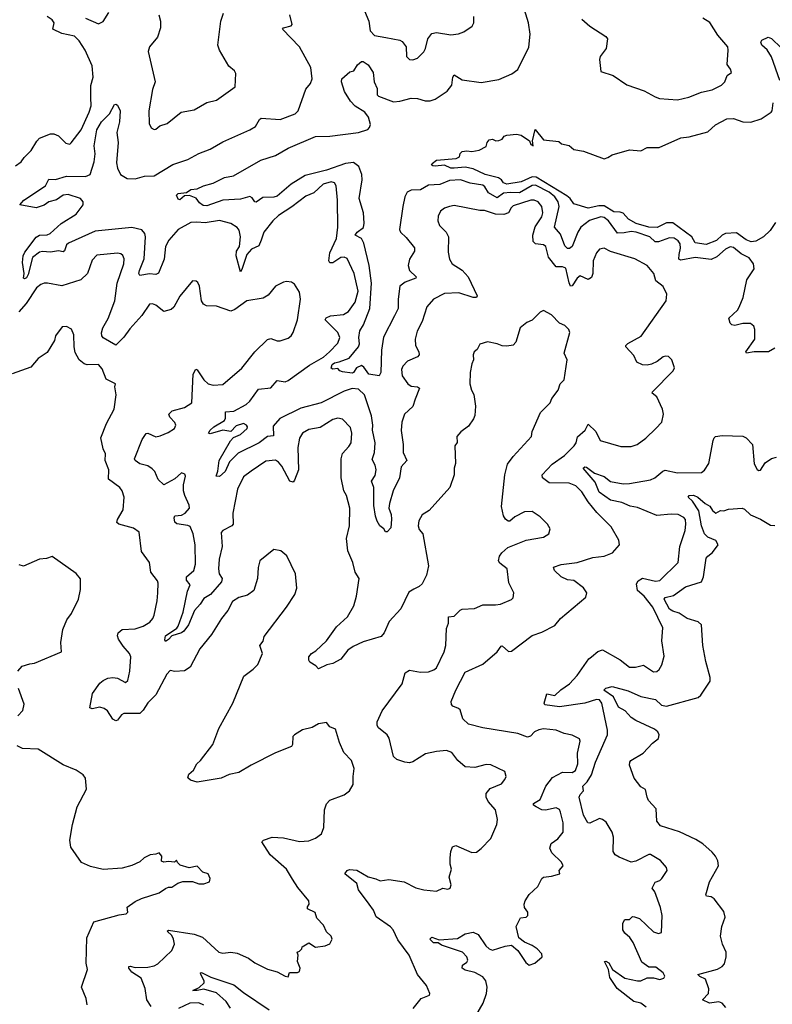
# Model space of a CAD drawing. Extents: x 2199565 to 2323334, y 894172 to 1018966.
# Tile 380 of 440: x 2297772 to 2302489, y 989838 to 996005. Entities that reach past the tile are written whole.
import ezdxf

# ---------------------------------------------------------------- set-up
doc = ezdxf.new("R2010")
doc.units = 0

msp = doc.modelspace()

# ---------------------------------------------------------------- linework, layer by layer
at = {"layer": '0CON10XD'}
for points in [[(2299929.7, 994605), (2299914.1, 994634.1), (2299874.7, 994654.7), (2299887.9, 994675), (2299925.8, 994704.2), (2299931.3, 994731.3), (2299926.2, 994795), (2299899.1, 994885), (2299917.6, 995002.4), (2299915.9, 995035), (2299898.1, 995085), (2299865, 995110.4), (2299813.5, 995103.5), (2299695, 995062), (2299561, 995029), (2299474.3, 994975.7), (2299385, 994899), (2299365, 994892.7), (2299295, 994892.3), (2299255, 994862.5), (2299245, 994864.4), (2299229.7, 994889.7), (2299215, 994897.3), (2299155, 994881.5), (2299045, 994873.8), (2298945, 994838.5), (2298922.2, 994842.2), (2298898.3, 994858.3), (2298877.3, 994887.3), (2298836.4, 994903.6), (2298805, 994901.2), (2298775, 994877.5), (2298765, 994880), (2298754.4, 994905), (2298765, 994916.5), (2298818, 994922), (2298845, 994940.8), (2298884.2, 994945.8), (2298923.3, 994965), (2298985, 994980.6), (2299055, 995017.1), (2299112.8, 995027.2), (2299283.3, 995125), (2299375.4, 995154.6), (2299455, 995201.2), (2299625, 995274.4), (2299715, 995274.6), (2299895, 995298.5), (2299953.6, 995316.4), (2299965, 995328.8), (2299971.3, 995348.7), (2299957.1, 995395), (2299934.7, 995424.8), (2299875, 995463.3), (2299845.4, 995495.4), (2299806.7, 995555), (2299789.2, 995615), (2299791.2, 995635), (2299841.2, 995678.8), (2299865.8, 995684.2), (2299888.3, 995721.7), (2299915, 995742.5), (2299925, 995742.5), (2299955, 995723.3), (2299986.5, 995675), (2299993.5, 995615), (2300012.1, 995575), (2300011.8, 995535), (2300021.4, 995525), (2300115, 995491.5), (2300155, 995493.8), (2300225, 995512.9), (2300265, 995510.6), (2300313.9, 995496.1), (2300345, 995495.8), (2300375, 995507.5), (2300452.1, 995557.9), (2300480.8, 995595), (2300485.7, 995645), (2300495, 995660), (2300545, 995627.5), (2300665, 995612.5), (2300775, 995630), (2300856.7, 995665), (2300895, 995693.8), (2300963, 995833), (2300971.1, 995915), (2300960.5, 995985), (2300927, 996093)], [(2299923.3, 996085), (2299960, 995995), (2299969.5, 995935), (2299996.1, 995906.1), (2300067.5, 995892.5), (2300155, 995877.5), (2300169.1, 995869.1), (2300194, 995835), (2300196.7, 995775), (2300215, 995756.7), (2300235, 995753.8), (2300265.8, 995764.2), (2300305, 995803.8), (2300315.7, 995825), (2300329.2, 995885), (2300355, 995917.5), (2300385, 995924.4), (2300475, 995910), (2300523, 995917), (2300555, 995928), (2300608.8, 995965), (2300618, 995985), (2300617.5, 996025)], [(2297745, 995090), (2297781.4, 995115), (2297798.9, 995141.1), (2297842.9, 995185), (2297878.6, 995245), (2297896.9, 995263.1), (2297965, 995289.4), (2297985, 995289.4), (2298015, 995277.5), (2298060.9, 995230.9), (2298085, 995226), (2298095, 995233.8), (2298157.8, 995315), (2298207.7, 995425), (2298219.1, 995465), (2298217.8, 995517.8), (2298217.6, 995592.4), (2298231.8, 995645), (2298225.5, 995715), (2298182.1, 995815), (2298145, 995873.6), (2298115, 995902.2), (2298035, 995918.9), (2297980, 995945), (2297987.5, 995985), (2297974.3, 996005), (2297945, 996024.5)], [(2298075, 994910.5), (2298045, 994905.8), (2298002.8, 994877.2), (2297955, 994864.1), (2297925, 994844.1), (2297875, 994827.3), (2297773.3, 994845), (2297796.7, 994875), (2297933.8, 994965), (2297953.4, 995006.6), (2297996.1, 995003.9), (2298065.3, 995024.7), (2298185, 995023.5), (2298212.7, 995035), (2298239.2, 995115), (2298244.1, 995165), (2298239.6, 995215), (2298254.5, 995315), (2298285, 995365.4), (2298334.7, 995415.3), (2298365, 995473.8), (2298375, 995476.7), (2298385, 995468.8), (2298400.6, 995435), (2298397.7, 995365), (2298380.7, 995299.3), (2298388.8, 995235), (2298377.6, 995107.6), (2298384.3, 995074.3), (2298404.5, 995035), (2298445, 995010.9), (2298495, 995008.5), (2298555, 995024.4), (2298615, 995026.9), (2298732.4, 995097.6), (2298825, 995129.6), (2298895, 995167.3), (2298965, 995194.4), (2299045, 995240.6), (2299215, 995314.4), (2299250, 995335), (2299275, 995380), (2299285, 995387.5), (2299405, 995380.6), (2299498, 995415), (2299518.1, 995435), (2299565, 995570), (2299594.4, 995605.6), (2299604.3, 995635), (2299596.1, 995706.1), (2299525.5, 995835), (2299419.2, 995945), (2299426, 995955), (2299473, 995967), (2299479.2, 995975), (2299464.2, 996035)], [(2298184.6, 996014.6), (2298265, 995978.1), (2298295, 995994.2), (2298330.7, 996049.3)], [(2298642.9, 996035), (2298653.3, 995995), (2298654.3, 995954.3), (2298635.6, 995895), (2298586, 995835), (2298576, 995805), (2298620, 995615), (2298605, 995567.5), (2298582.2, 995435), (2298582.9, 995355), (2298595, 995326.7), (2298615, 995316.7), (2298625, 995320), (2298649.3, 995340.7), (2298695.8, 995354.2), (2298784.4, 995425.6), (2298865, 995440.8), (2298945, 995485.7), (2299005, 995500), (2299123.3, 995585), (2299127, 995667), (2299117.5, 995685), (2299083, 995713), (2299024.3, 995814.3), (2299014.4, 995844.4), (2299031.9, 995995), (2299049.4, 996045)], [(2301295, 996008), (2301344.5, 995964.5), (2301445, 995898.8), (2301456, 995885), (2301448.8, 995825), (2301409.2, 995775), (2301405.8, 995755), (2301415, 995680), (2301492.5, 995655), (2301577.1, 995597.1), (2301685, 995560), (2301755, 995521.9), (2301782.2, 995512.2), (2301895, 995502.2), (2301965, 995519.5), (2302045, 995550.6), (2302112.5, 995565), (2302171.2, 995595), (2302191.2, 995615), (2302206.7, 995655), (2302232.5, 995675), (2302227.5, 995695), (2302206, 995725), (2302213.3, 995815), (2302210, 995835), (2302147.9, 995907.9), (2302096.9, 995986.9), (2302053.7, 996013.6)], [(2302536.7, 995625), (2302483.1, 995773.1), (2302456.7, 995816.8), (2302424.4, 995845), (2302417.5, 995865), (2302422.5, 995877.5), (2302463.8, 995896.2), (2302485, 995888), (2302545, 995827.8)], [(2302509.5, 994735), (2302476.2, 994685), (2302435, 994644.2), (2302385, 994616.8), (2302356.7, 994613.2), (2302325, 994625.8), (2302265, 994669.2), (2302195, 994664.9), (2302175, 994654.4), (2302139, 994621), (2302075, 994597.5), (2302005, 994606.7), (2301984.7, 994644.7), (2301865, 994733.4), (2301825, 994733.5), (2301766.8, 994703.2), (2301715, 994705.2), (2301635, 994728), (2301587.8, 994755), (2301555, 994792.9), (2301535, 994800.4), (2301495, 994802.2), (2301435, 994838.4), (2301401.3, 994838.7), (2301335, 994823.5), (2301245, 994850.6), (2301222.5, 994885), (2301202.2, 994902.2), (2301009.6, 995019.6), (2300985, 995020.9), (2300915, 994990), (2300825, 994974.3), (2300805, 994983.5), (2300791.8, 995001.8), (2300773.6, 995013.6), (2300688.8, 995035), (2300615, 995070.8), (2300565, 995081.8), (2300494.4, 995075.6), (2300475, 995075.6), (2300434.6, 995094.6), (2300375, 995086.7), (2300360.3, 995090.3), (2300352.5, 995095), (2300357.5, 995105), (2300383.9, 995126.1), (2300507.5, 995135), (2300527.5, 995145), (2300533.3, 995166.7), (2300545, 995180), (2300573.6, 995183.6), (2300605, 995178.8), (2300651.7, 995188.3), (2300695, 995210), (2300701.2, 995235), (2300715, 995253.3), (2300735, 995256.2), (2300757, 995247), (2300775, 995247.5), (2300795, 995257.5), (2300807.5, 995275), (2300825, 995281.2), (2300885, 995287.5), (2300915, 995281.2), (2300966.4, 995246.4), (2300975, 995222.5), (2300990, 995215), (2300986, 995246), (2301002.5, 995317.5), (2301055, 995253.3), (2301151.7, 995241.7), (2301168.3, 995228.3), (2301215, 995217.5), (2301245, 995192), (2301305, 995181.9), (2301435, 995133.8), (2301459.1, 995140.9), (2301485, 995159.4), (2301595, 995189.4), (2301665, 995184.4), (2301705, 995204), (2301780, 995205), (2301915.9, 995264.1), (2301968.3, 995271.7), (2302085, 995302), (2302133.9, 995346.1), (2302205, 995384.4), (2302245, 995386.2), (2302305, 995365.6), (2302355, 995362.9), (2302418.8, 995385), (2302482.5, 995425), (2302488.6, 995435), (2302493.7, 995483.7)], [(2300630.4, 989765), (2300676.5, 989845), (2300698.6, 989905), (2300701.1, 989945), (2300694.2, 989984.2), (2300675, 990010.4), (2300625, 990036.1), (2300565, 990051.1), (2300546.2, 990065), (2300546.4, 990083.6), (2300575, 990101.2), (2300580.8, 990115), (2300574.2, 990135), (2300546.7, 990165), (2300415, 990208.5), (2300395, 990222.9), (2300365, 990223.9), (2300341.5, 990245), (2300355, 990257.5), (2300401.7, 990241.7), (2300515, 990250), (2300565, 990278.8), (2300615, 990290), (2300645, 990275.6), (2300693.8, 990203.8), (2300715, 990184.6), (2300735, 990177.3), (2300815, 990201.8), (2300855, 990207.5), (2300894.4, 990174.4), (2300945, 990098.8), (2300965, 990084), (2301000, 990095), (2301047.5, 990135), (2301044.2, 990155), (2301015.8, 990185), (2300985, 990207.1), (2300935, 990226), (2300900, 990255), (2300883.3, 990325), (2300910, 990380), (2300946, 990384), (2300955.9, 990394.1), (2300956, 990415), (2300936.2, 990445), (2300934.2, 990464.2), (2300939.2, 990485), (2300965, 990526), (2301018.8, 990575), (2301045, 990626.2), (2301055.9, 990634.1), (2301105, 990640), (2301157.5, 990655), (2301152.5, 990675), (2301179.2, 990705), (2301167.8, 990727.8), (2301107, 990787), (2301094, 990815), (2301103.3, 990845), (2301145.5, 990874.5), (2301178.1, 990915), (2301178.1, 990975), (2301162.2, 991042.2), (2301155, 991058), (2301135, 991069.4), (2301067.1, 991052.9), (2301045, 991056.4), (2301008.6, 991075), (2300991.9, 991085), (2300992.9, 991095), (2301035, 991121.5), (2301069.6, 991205), (2301111.5, 991258.5), (2301175, 991292.7), (2301235, 991289.4), (2301255, 991302.9), (2301270.4, 991345), (2301268.2, 991411.8), (2301285.6, 991485), (2301281.3, 991501.3), (2301235, 991524.5), (2301185, 991533.9), (2301135, 991554.7), (2301055, 991562.3), (2301025, 991557.7), (2300998, 991545), (2300972.5, 991517.5), (2300955, 991511.1), (2300895, 991534.6), (2300675, 991569.1), (2300585, 991592.7), (2300550, 991625), (2300531.7, 991681.7), (2300521.4, 991691.4), (2300486, 991705), (2300478.1, 991715), (2300475.8, 991735), (2300505.3, 991804.7), (2300565, 991918.8), (2300675, 991968.9), (2300765.2, 992044.8), (2300789.5, 992080.5), (2300795, 992082.5), (2300835, 992048.1), (2300855, 992050), (2300985, 992146.9), (2301045, 992169.2), (2301125, 992210.8), (2301162, 992255), (2301321.3, 992388.7), (2301327.5, 992415), (2301305, 992445.8), (2301245, 992491.9), (2301205, 992495.6), (2301165.4, 992515.4), (2301124.4, 992555), (2301118, 992575), (2301165, 992592.8), (2301265.3, 992604.7), (2301365, 992637.3), (2301435.4, 992644.6), (2301488, 992665), (2301530.8, 992715), (2301527.5, 992745), (2301478.9, 992828.9), (2301389.3, 992919.3), (2301335.4, 992985), (2301295, 993048.1), (2301258.6, 993085), (2301215, 993102.7), (2301091.2, 993105), (2301047.8, 993135), (2301046.5, 993155), (2301109.4, 993220.6), (2301185.6, 993274.4), (2301247.8, 993335), (2301259.5, 993355), (2301268, 993392), (2301315.9, 993434.1), (2301335, 993472), (2301383.1, 993425), (2301409.7, 993369.7), (2301538.8, 993331.2), (2301605, 993332), (2301642.5, 993345), (2301696.8, 993383.2), (2301760, 993445), (2301795.9, 993484.1), (2301806.7, 993535), (2301800, 993565), (2301765, 993642.5), (2301736.2, 993665), (2301738.8, 993675), (2301867.5, 993805), (2301876.7, 993825), (2301860, 993875), (2301837.5, 993895), (2301822.3, 993897.7), (2301805, 993893.8), (2301766.6, 993863.4), (2301732.1, 993847.9), (2301705, 993840.8), (2301675, 993842.5), (2301640.3, 993860.3), (2301620.9, 993900.9), (2301570.8, 993955), (2301572, 993965), (2301583.4, 993976.6), (2301667.4, 994022.6), (2301824, 994245), (2301828, 994285), (2301804.5, 994334.5), (2301758.3, 994368.3), (2301746.2, 994416.2), (2301703.8, 994465), (2301626.6, 994506.6), (2301475, 994552.5), (2301435, 994572.9), (2301405, 994567.1), (2301386.3, 994543.7), (2301366.2, 994495), (2301364.7, 994415.3), (2301355, 994390), (2301335, 994378.6), (2301285, 994400.4), (2301266.2, 994385), (2301235, 994337.5), (2301225, 994335.6), (2301215, 994356.2), (2301195, 994448.9), (2301175, 994458), (2301135, 994456.2), (2301086.7, 994516.7), (2301068.9, 994585), (2301054.6, 994594.6), (2301005, 994600.4), (2300990.8, 994615), (2300987.5, 994655), (2301001.9, 994708.1), (2301045, 994770.8), (2301051.8, 994795), (2301045.6, 994835), (2301022, 994865), (2300997.5, 994875), (2300975, 994874.5), (2300865, 994838.2), (2300852.6, 994827.4), (2300835.2, 994794.8), (2300805.8, 994784.2), (2300755, 994785.9), (2300685, 994809.5), (2300655, 994809.4), (2300495, 994841.4), (2300465, 994835.7), (2300435, 994824), (2300408.8, 994805), (2300393.8, 994775), (2300392, 994745), (2300404, 994715), (2300445, 994674.2), (2300458.9, 994645), (2300457.9, 994547.9), (2300465.6, 994505), (2300482.9, 994475), (2300546.2, 994436.2), (2300582.5, 994395), (2300640, 994275), (2300634.1, 994265.9), (2300615, 994264.5), (2300525, 994293.3), (2300435, 994290), (2300365, 994254), (2300324.5, 994205.5), (2300294.6, 994115.4), (2300263.3, 994055), (2300250.6, 994005), (2300251.9, 993965), (2300272.9, 993925), (2300275.8, 993905), (2300265, 993892.5), (2300203.1, 993866.9), (2300172.5, 993835), (2300165.6, 993815), (2300170, 993775), (2300205, 993724.4), (2300225, 993709.5), (2300265, 993706.2), (2300277, 993697), (2300251.3, 993628.7), (2300235, 993582.5), (2300184.5, 993535), (2300166.9, 993485), (2300162.6, 993432.6), (2300175.5, 993345), (2300175.5, 993295), (2300198.9, 993245), (2300161.9, 993205), (2300153.3, 993135), (2300111.8, 993055), (2300088.8, 992975), (2300085.9, 992945), (2300100.6, 992905), (2300102.7, 992877.3), (2300097.1, 992822.9), (2300075, 992796.7), (2300065, 992797.5), (2300055, 992816.2), (2300029.2, 992835), (2300012.7, 992865), (2300001.8, 992895), (2299992.4, 992962.4), (2299991.9, 993075), (2299977.5, 993115), (2299999.4, 993150.6), (2300005.8, 993185), (2300000.6, 993215), (2299981.1, 993251.1), (2299994.8, 993295), (2299999.6, 993355), (2299983.8, 993433.9), (2299984.4, 993465), (2299977, 993523), (2299933.1, 993655), (2299895, 993691.5), (2299855, 993694.7), (2299805, 993679.2), (2299661.9, 993605), (2299535, 993572), (2299402.1, 993507.9), (2299360.2, 993459.8), (2299361.7, 993398.3), (2299325, 993395.3), (2299272.1, 993355), (2299140.2, 993289.8), (2299087.7, 993235), (2299060, 993175), (2299025, 993144.3), (2299004, 993145), (2299013.6, 993176.4), (2299021.5, 993245), (2299093.6, 993366.4), (2299112.8, 993387.2), (2299155, 993407.3), (2299197.3, 993445), (2299199.5, 993455), (2299193.3, 993465), (2299175, 993474.7), (2299128.9, 993461.1), (2299094.5, 993425.5), (2299045, 993434.8), (2298965, 993410.5), (2298956, 993415), (2298966.4, 993435), (2298987.8, 993455), (2299055.3, 993495), (2299061.1, 993508.9), (2299061.2, 993548.8), (2299115, 993552.9), (2299191.9, 993595), (2299215, 993615.6), (2299269.3, 993690.7), (2299345, 993700), (2299385, 993744.1), (2299435, 993737.5), (2299455.3, 993744.7), (2299589.2, 993840.9), (2299675, 993891.1), (2299714.6, 993925), (2299765, 993978.1), (2299777.5, 994015), (2299765.7, 994045), (2299686.2, 994125), (2299692.1, 994137.9), (2299719.3, 994150.7), (2299801, 994159), (2299833.5, 994176.5), (2299875, 994235.6), (2299894.2, 994305), (2299868.4, 994415), (2299825, 994510), (2299805, 994517.5), (2299785, 994515.4), (2299735, 994481.2), (2299715, 994483.1), (2299710, 994495), (2299716.7, 994545), (2299756.9, 994635), (2299766.4, 994705), (2299763.1, 994875), (2299755.6, 994965), (2299745, 994984), (2299725, 994990), (2299673.1, 994975), (2299615, 994920.6), (2299565, 994900), (2299478.2, 994831.8), (2299395, 994778.2), (2299358.1, 994745), (2299302.5, 994675), (2299284.5, 994625), (2299271.4, 994588.6), (2299225, 994567.3), (2299196.4, 994535), (2299165, 994440), (2299155, 994426.7), (2299127.6, 994525), (2299131.6, 994555), (2299148.6, 994585), (2299155.6, 994645), (2299147.1, 994687.1), (2299135, 994703.5), (2299095, 994728.4), (2299025, 994746.6), (2298935, 994732.6), (2298882.2, 994737.8), (2298845, 994734.2), (2298765, 994690.4), (2298706.9, 994625), (2298685.4, 994585), (2298677.7, 994505), (2298642.1, 994417.9), (2298625, 994410), (2298585, 994413.8), (2298525, 994402.9), (2298518.9, 994415), (2298521.8, 994435), (2298552, 994508), (2298561, 994645), (2298556.4, 994666.4), (2298538.2, 994688.2), (2298475, 994703.6), (2298245, 994680.6), (2298078.6, 994605), (2298065.6, 994595), (2298052.9, 994557.1), (2298045, 994550), (2298015, 994557.5), (2297965, 994549), (2297915, 994553.8), (2297895, 994548.2), (2297852.7, 994515), (2297825, 994410), (2297815, 994387.1), (2297801.8, 994381.8), (2297795.9, 994385.9), (2297799.2, 994415), (2297789.2, 994485), (2297793.6, 994525), (2297805, 994548.7), (2297875, 994641.8), (2297895, 994656.2), (2297945, 994656.7), (2297963.3, 994665), (2298030.9, 994729.1), (2298125, 994787.8), (2298168.6, 994845), (2298170, 994865), (2298152.5, 994885), (2298075, 994910.5)], [(2302505, 993946.8), (2302465, 993925.6), (2302375, 993924.4), (2302327, 993917), (2302323.8, 993925), (2302378.8, 994005), (2302380, 994065), (2302372.5, 994085), (2302353, 994103), (2302305, 994102), (2302255, 994088.8), (2302235, 994093.8), (2302224.1, 994104.1), (2302217.5, 994135), (2302271.2, 994185), (2302282, 994205), (2302305.8, 994265), (2302329.2, 994375), (2302375.8, 994445), (2302372, 994475), (2302345, 994512.9), (2302295, 994538.2), (2302245, 994577.1), (2302225, 994582.9), (2302195, 994567.1), (2302140.9, 994519.1), (2302105, 994503.5), (2302005, 994515.7), (2301915, 994498.4), (2301902.5, 994505), (2301905.2, 994535), (2301912.9, 994572.9), (2301911.6, 994601.6), (2301899.3, 994619.3), (2301875, 994635.8), (2301845, 994639.3), (2301775.8, 994614.2), (2301755, 994612.6), (2301721.5, 994645), (2301635, 994674.4), (2301605, 994678.9), (2301560.8, 994669.2), (2301518.8, 994668.8), (2301463.4, 994745), (2301435, 994765.7), (2301415, 994769.5), (2301342.4, 994747.6), (2301289.5, 994705), (2301269.3, 994675), (2301234.5, 994585), (2301218.4, 994571.6), (2301205, 994572.5), (2301189, 994589), (2301161.2, 994661.2), (2301124.1, 994705), (2301152.5, 994835), (2301147.4, 994865), (2301126.7, 994895), (2301090.2, 994925), (2301005, 994968.7), (2300985, 994966), (2300905, 994920.7), (2300847.4, 994922.6), (2300805, 994919.3), (2300765, 994889.7), (2300711.1, 994921.1), (2300688.2, 994958.2), (2300675, 994968.4), (2300595, 994980.5), (2300535, 995001.9), (2300465, 994998.4), (2300405, 994972.2), (2300335, 994968), (2300285, 994938.4), (2300225, 994937.6), (2300200.3, 994925), (2300185.2, 994895), (2300172.4, 994835), (2300151.8, 994691.8), (2300157.8, 994675), (2300195, 994641.1), (2300246.5, 994575), (2300246.4, 994555), (2300215, 994505.7), (2300206.9, 994465), (2300214.7, 994434.8), (2300256, 994395), (2300253.8, 994385), (2300188, 994362), (2300154, 994336), (2300143.4, 994255), (2300144.6, 994195), (2300120.4, 994149.6), (2300053.1, 994016.9), (2300038.9, 993935), (2300035.3, 993794.7), (2300025, 993773.8), (2299960, 993785), (2299929.5, 993829.5), (2299915, 993838.8), (2299882.2, 993825), (2299865, 993796.2), (2299855, 993791.1), (2299795, 993798.6), (2299777.5, 993805), (2299765, 993820), (2299735, 993816.2), (2299725, 993822.5), (2299731.1, 993845), (2299745, 993856.4), (2299775, 993861.2), (2299836, 993884), (2299894.8, 993955.2), (2299902.5, 993975), (2299897.5, 994015), (2299904.2, 994055.7), (2299926.3, 994093.7), (2299965.9, 994195), (2299976.9, 994355), (2299962.8, 994465), (2299929.7, 994605)], [(2300285, 991918.2), (2300335, 991920.9), (2300367.4, 991932.6), (2300385, 991946.2), (2300431.4, 992045), (2300442.5, 992085), (2300447.7, 992192.3), (2300460, 992225), (2300460, 992265), (2300495, 992268), (2300532.6, 992307.4), (2300545, 992311.9), (2300623, 992317), (2300675, 992340.8), (2300755, 992339.2), (2300785, 992344.3), (2300855, 992374.3), (2300865.5, 992384.5), (2300869.2, 992415), (2300837.7, 992477.7), (2300828, 992565), (2300781.3, 992601.3), (2300772.5, 992615), (2300778.8, 992645), (2300793.4, 992666.6), (2300831.7, 992698.3), (2300895, 992724.2), (2300945.7, 992744.3), (2301055, 992763.8), (2301087.5, 992785), (2301096.7, 992815), (2301080, 992845), (2301035, 992891.2), (2300985, 992923.8), (2300935, 992923.3), (2300875, 992891.2), (2300845, 992864), (2300834.1, 992864.1), (2300816, 992876), (2300803.3, 992896.7), (2300791.9, 992955), (2300812.2, 993155), (2300829.2, 993220.8), (2300865, 993270), (2300978.8, 993395), (2300984.3, 993425), (2301035.9, 993544.1), (2301096, 993605), (2301107.7, 993632.3), (2301146.2, 993685), (2301158.8, 993725), (2301185, 993750), (2301203.8, 993875), (2301184.1, 993915.9), (2301220, 994045), (2301213.3, 994065), (2301189.4, 994089.4), (2301155, 994104.2), (2301105, 994156), (2301055, 994182.5), (2301035, 994173.3), (2300985, 994123.8), (2300951.3, 994108.7), (2300908.8, 994075), (2300880.8, 993985), (2300864.3, 993965.7), (2300825, 993960.6), (2300795, 993961.9), (2300765, 993975.6), (2300705, 993988), (2300656.4, 993973.6), (2300640, 993940), (2300620, 993925), (2300613.8, 993905), (2300616.7, 993875), (2300605, 993850), (2300596.1, 993796.1), (2300594, 993725), (2300603.8, 993685), (2300618.3, 993658.3), (2300628.8, 993585), (2300623.8, 993525), (2300616.7, 993505), (2300585, 993460), (2300536.1, 993423.9), (2300511.2, 993395), (2300513, 993357), (2300500, 993335), (2300503.8, 993225), (2300494.2, 993195.8), (2300494.4, 993155), (2300468, 993075), (2300338.7, 992931.3), (2300295, 992903.3), (2300273, 992867), (2300268.8, 992835), (2300275, 992812.5), (2300298.8, 992785), (2300334, 992585), (2300320.8, 992525), (2300295, 992472.5), (2300276.1, 992453.9), (2300242, 992438), (2300211.7, 992418.3), (2300160.6, 992315), (2300086.9, 992235), (2300055.4, 992164.6), (2300037.4, 992142.6), (2299925, 992108.2), (2299861.3, 992078.7), (2299829.5, 992055), (2299785, 992000.5), (2299735, 991971.9), (2299697.5, 991965), (2299645, 991940), (2299628.3, 991958.3), (2299590, 991980), (2299583.3, 991993.3), (2299584.2, 992015), (2299600, 992035), (2299627.9, 992052.1), (2299695, 992114.2), (2299757.2, 992202.8), (2299826.1, 992263.9), (2299865.4, 992334.6), (2299882.2, 992395), (2299899.2, 992505), (2299874.2, 992545), (2299859.2, 992605), (2299829.2, 992679.2), (2299819.4, 992755), (2299839.5, 992835), (2299841.1, 992945), (2299820, 993025), (2299804.4, 993055), (2299786.7, 993135), (2299787.1, 993255), (2299795, 993288.8), (2299835, 993331.2), (2299849.2, 993355), (2299854, 993415), (2299845, 993450), (2299795, 993502), (2299765, 993508.6), (2299735, 993501.4), (2299655, 993450), (2299585, 993437.5), (2299544.2, 993415), (2299525.6, 993384.4), (2299515.5, 993325), (2299519.6, 993185), (2299495, 993120), (2299485, 993108), (2299465, 993114.2), (2299415, 993208.9), (2299395, 993234.2), (2299375, 993245.8), (2299315, 993240), (2299223.5, 993176.5), (2299175, 993141.9), (2299136.7, 993065), (2299107.5, 992915), (2299110, 992845), (2299102, 992835), (2299045, 992805.5), (2299035, 992793.3), (2299041.1, 992705), (2299021.2, 992625), (2299017.1, 992565), (2299022.1, 992535), (2299040.6, 992505), (2299037.3, 992485), (2298968.2, 992405), (2298925, 992379.1), (2298903.9, 992345), (2298867.2, 992305), (2298829.7, 992215), (2298800.8, 992175), (2298785.8, 992164.2), (2298724.5, 992145.5), (2298705, 992122.3), (2298685, 992110.8), (2298680.9, 992120.9), (2298685, 992146.7), (2298756, 992194), (2298764.6, 992205.4), (2298795.7, 992294.3), (2298823.7, 992425), (2298839.5, 992465), (2298816.6, 992495), (2298816.8, 992515), (2298862.9, 992555), (2298874, 992595), (2298871.1, 992715), (2298858.6, 992785), (2298840, 992830), (2298825, 992837.8), (2298757, 992847), (2298745, 992857.5), (2298739.5, 992885), (2298745, 992897), (2298785, 992901.6), (2298808.5, 992915), (2298835.6, 992945), (2298833.5, 992965), (2298806.4, 993025), (2298799.5, 993055), (2298799.4, 993090.6), (2298811.2, 993145), (2298807.7, 993157.7), (2298785, 993167.5), (2298745, 993130), (2298675, 993091.2), (2298640, 993125), (2298618, 993175), (2298601.2, 993191.2), (2298575, 993211.2), (2298525, 993224), (2298495, 993244), (2298491.1, 993255), (2298538.5, 993375), (2298565, 993412.5), (2298575, 993414.6), (2298625, 993392.5), (2298652.2, 993397.8), (2298701.4, 993418.6), (2298742, 993445), (2298750.8, 993465), (2298745, 993481.2), (2298713.8, 993515), (2298706.7, 993535), (2298727.5, 993555), (2298804.6, 993575.4), (2298851.2, 993605), (2298860, 993785), (2298875, 993816.7), (2298885, 993812.5), (2298925, 993748.6), (2298953.4, 993723.4), (2298985, 993715.4), (2299045, 993720), (2299165, 993821.9), (2299245, 993924.2), (2299325, 994002), (2299345, 994008), (2299385, 993993.8), (2299405, 993993.3), (2299455, 994010), (2299473.3, 994025), (2299486, 994045), (2299514, 994125), (2299532, 994255), (2299525, 994297.5), (2299495, 994347.5), (2299475, 994361.2), (2299445, 994365.8), (2299425, 994362), (2299374.4, 994335.6), (2299329.7, 994280.3), (2299298.5, 994261.5), (2299195, 994244.3), (2299120.7, 994189.3), (2299095, 994180), (2299005, 994210.5), (2298942.2, 994212.2), (2298923.9, 994223.9), (2298911.4, 994245), (2298898, 994335), (2298888.3, 994358.3), (2298877, 994367), (2298855, 994370), (2298775, 994273.8), (2298736.9, 994205), (2298721.1, 994188.9), (2298675, 994176.8), (2298625, 994217.8), (2298605, 994225.6), (2298585, 994224), (2298537.8, 994152.2), (2298461.5, 994068.5), (2298425, 994016.5), (2298375, 993966.7), (2298295, 994012.9), (2298285.7, 994025), (2298284.5, 994044.5), (2298293.8, 994075), (2298327.3, 994132.7), (2298367.8, 994245), (2298382.3, 994355), (2298423.8, 994475), (2298426.4, 994506.4), (2298418.5, 994528.5), (2298405, 994539.2), (2298385, 994542.9), (2298255, 994530), (2298225, 994498.8), (2298196.4, 994415), (2298155, 994376.6), (2298035, 994337.3), (2297945.3, 994355.3), (2297925, 994353.8), (2297905, 994346.9), (2297877.5, 994325), (2297812.7, 994227.3), (2297767.3, 994175)], [(2298595, 989823.5), (2298569.4, 989865), (2298557.4, 989937.4), (2298532.5, 990002.5), (2298475, 990038.5), (2298455.6, 990065), (2298455.9, 990074.1), (2298463.9, 990076.1), (2298495, 990067.5), (2298575, 990070), (2298615, 990079.5), (2298638.1, 990091.9), (2298724.7, 990175.3), (2298741.5, 990215), (2298735.9, 990245), (2298725, 990268.9), (2298696.9, 990295), (2298705, 990303.1), (2298865, 990276.2), (2298917.4, 990257.4), (2299020, 990165), (2299045, 990157.5), (2299095, 990164.2), (2299135, 990157.5), (2299205, 990126), (2299245, 990098), (2299325, 990058.8), (2299385, 990041.2), (2299435, 990014), (2299455, 990010), (2299463.3, 990036.7), (2299513, 990037), (2299525, 990042.5), (2299530, 990065), (2299513.3, 990105), (2299517.5, 990145), (2299510, 990165), (2299525, 990170), (2299540, 990185), (2299541.7, 990198.3), (2299585, 990222.5), (2299625, 990196.7), (2299686.4, 990203.6), (2299715, 990217.5), (2299730, 990245), (2299723.3, 990265), (2299695, 990292.5), (2299675, 990333.3), (2299635, 990377.5), (2299623.8, 990413.8), (2299576.4, 990436.4), (2299575, 990447.5), (2299586, 990465), (2299585, 990486.7), (2299515, 990568.8), (2299481.4, 990621.4), (2299445, 990684), (2299341.4, 990775), (2299290, 990855), (2299300, 990865), (2299355, 990884.2), (2299425, 990880), (2299525, 990857.8), (2299585, 990861.9), (2299625, 990878), (2299663.3, 990905), (2299678.8, 990945), (2299682, 991055), (2299695.8, 991094.2), (2299715, 991116.2), (2299805, 991150), (2299838.8, 991175), (2299862, 991215), (2299861.4, 991265), (2299869.2, 991315), (2299852, 991365), (2299804.2, 991415), (2299776.8, 991476.8), (2299750.5, 991560.5), (2299715, 991576.7), (2299695, 991603.3), (2299645, 991593.8), (2299605, 991572.5), (2299545, 991556.2), (2299494.2, 991525.8), (2299483.8, 991515), (2299482, 991465), (2299475, 991452), (2299375, 991412), (2299223.6, 991336.4), (2299145, 991289.4), (2299085, 991277.1), (2299035, 991254.4), (2298885, 991229.4), (2298842.3, 991242.3), (2298826, 991256), (2298831.7, 991278.3), (2298860.8, 991305), (2298882, 991345), (2298905.5, 991364.5), (2298983.1, 991465), (2299020, 991565), (2299107.5, 991725), (2299176.7, 991893.3), (2299235, 991936.7), (2299263.6, 991966.4), (2299293.3, 992035), (2299276.2, 992085), (2299297, 992113), (2299305, 992142.5), (2299444.1, 992325.9), (2299496.2, 992405), (2299508, 992445), (2299500, 992535), (2299446.1, 992646.1), (2299407.7, 992677.7), (2299365, 992686.7), (2299276.7, 992615), (2299266.4, 992573.6), (2299261.4, 992505), (2299239.3, 992430.7), (2299199.1, 992400.9), (2299145, 992385.7), (2299105, 992361.2), (2299076.9, 992305), (2299036.9, 992255), (2298974.2, 992155), (2298901.4, 992065), (2298840.3, 991949.7), (2298805, 991926.2), (2298745, 991921.4), (2298715, 991928), (2298694.5, 991905), (2298625, 991777.1), (2298574.2, 991725.8), (2298545, 991679.2), (2298525, 991660), (2298425, 991658.9), (2298409.3, 991650.7), (2298385, 991616.7), (2298375, 991613.8), (2298355, 991623.3), (2298322.2, 991675), (2298301.3, 991691.3), (2298275, 991700), (2298225, 991688.1), (2298210.8, 991695), (2298228.8, 991785), (2298275, 991848.8), (2298295, 991866), (2298325, 991880.8), (2298355, 991885.6), (2298385, 991880), (2298435, 991852.5), (2298450, 991865), (2298463.1, 991925), (2298469.2, 992015), (2298460, 992035), (2298420.2, 992080.2), (2298391.4, 992125), (2298385.8, 992145), (2298390, 992165), (2298413.6, 992186.4), (2298495, 992189.5), (2298545, 992206.9), (2298588, 992232), (2298606.9, 992255), (2298614.4, 992275), (2298634.3, 992365), (2298637.5, 992415), (2298640, 992475), (2298635, 992490), (2298594.2, 992544.2), (2298586.2, 992605), (2298534.4, 992675), (2298521.2, 992795), (2298485, 992819.2), (2298392.5, 992845), (2298381.2, 992855), (2298384.4, 992875), (2298420.5, 992935), (2298427.5, 993015), (2298415, 993054), (2298399.4, 993075), (2298328, 993128), (2298331.1, 993185), (2298307.1, 993245), (2298308.6, 993285), (2298295, 993316.7), (2298281.2, 993385), (2298315, 993476.2), (2298363.1, 993565), (2298376.9, 993655), (2298368.8, 993705), (2298372.5, 993725), (2298314.4, 993754.4), (2298289.1, 993819.1), (2298266.2, 993845), (2298195, 993843.6), (2298175, 993848.5), (2298143.7, 993873.7), (2298120.5, 993920.5), (2298113.5, 993955), (2298112, 994032), (2298096.7, 994066.7), (2298065, 994083.3), (2298038.3, 994081.7), (2297996.7, 994025), (2297989.2, 993995), (2297945, 993921.2), (2297887.9, 993882.1), (2297841.7, 993828.3), (2297725, 993786.4)], [(2301699.5, 989819.5), (2301665.8, 989845), (2301621.4, 989855), (2301516.6, 989936.6), (2301470, 990005), (2301462.9, 990055), (2301437.5, 990105), (2301445, 990107.5), (2301465, 990096.9), (2301488, 990055), (2301565, 990001.4), (2301645, 989984.4), (2301665, 989985.6), (2301705, 990003.6), (2301745, 990003.1), (2301785, 989994), (2301808.3, 990001.7), (2301816, 990015), (2301806, 990035), (2301759.8, 990069.8), (2301715, 990071.4), (2301671.7, 990101.7), (2301618, 990225), (2301595.7, 990255.7), (2301564.2, 990284.2), (2301553.3, 990305), (2301552.5, 990345), (2301565, 990370), (2301595, 990370), (2301613, 990387), (2301625, 990386.7), (2301656.7, 990375), (2301745, 990292.5), (2301775, 990282), (2301795, 990287.5), (2301798.6, 990395), (2301789.4, 990445), (2301753, 990543), (2301736.2, 990565), (2301755, 990603.3), (2301785, 990613.3), (2301797.5, 990625), (2301830, 990675), (2301826.7, 990695), (2301788.3, 990738.3), (2301725, 990776.2), (2301715, 990776.7), (2301633.3, 990735), (2301605, 990728.1), (2301528.8, 990758.8), (2301504, 990775), (2301490.8, 990795), (2301494, 990885), (2301486.2, 990915), (2301448.5, 990978.5), (2301425, 990995.6), (2301405, 991001.4), (2301345, 990971.4), (2301331.9, 990975), (2301305, 991021.9), (2301279.5, 991135), (2301285, 991151.9), (2301306, 991174), (2301301.5, 991205), (2301329.4, 991230.6), (2301356.2, 991275), (2301380.4, 991355), (2301455.4, 991525), (2301455.3, 991555), (2301420.8, 991725), (2301405.5, 991745), (2301387.6, 991747.6), (2301315, 991724.7), (2301155, 991700.4), (2301064.4, 991714.4), (2301058.8, 991725), (2301075, 991782.5), (2301125, 991772), (2301162.7, 991807.3), (2301218, 991845), (2301265, 991896.7), (2301338.9, 992001.1), (2301355, 992014.2), (2301395, 992048), (2301425, 992058), (2301536.4, 991996.4), (2301595, 991950), (2301631.1, 991948.9), (2301682.7, 991962.7), (2301745, 991920), (2301765, 991922.9), (2301780, 991935), (2301796, 991965), (2301811.7, 992018.3), (2301797.5, 992115), (2301802.9, 992195), (2301740.8, 992325), (2301685, 992393.8), (2301645, 992429.2), (2301638, 992472), (2301648.8, 992491.2), (2301675, 992507.8), (2301758, 992488), (2301785, 992491.5), (2301898.9, 992605), (2301910, 992705), (2301942.1, 992805), (2301948.2, 992845), (2301944.5, 992874.5), (2301935, 992888), (2301900, 992905), (2301855, 992908.2), (2301765, 992898.9), (2301645, 992950), (2301597.3, 992957.3), (2301545, 992980.8), (2301474.6, 992994.6), (2301403.8, 993045), (2301377.9, 993107.9), (2301304.5, 993195), (2301315, 993203.3), (2301325, 993201.5), (2301374.7, 993164.7), (2301435, 993143.8), (2301475, 993113.1), (2301555, 993098), (2301595, 993099.7), (2301725, 993122.7), (2301753.1, 993135), (2301802.1, 993177.9), (2301817.2, 993182.8), (2301895, 993167.5), (2302045, 993168.8), (2302065, 993183.8), (2302091.9, 993225), (2302119.3, 993369.3), (2302123.9, 993386.1), (2302133.8, 993395), (2302175, 993400.9), (2302305, 993396.7), (2302326.3, 993386.3), (2302364.5, 993344.5), (2302375, 993222.5), (2302395, 993186.7), (2302405, 993181.2), (2302415, 993183.8), (2302445, 993229.2), (2302485, 993255.6), (2302515, 993264.4)], [(2302196.9, 989816.9), (2302175, 989844), (2302155, 989852.5), (2302095, 989844.3), (2302052.5, 989865), (2302089.2, 989905), (2302091.4, 989935), (2302070, 989995), (2302035, 990011.1), (2302022.5, 990025), (2302145, 990057.7), (2302175.6, 990075), (2302188.8, 990091.2), (2302200.9, 990135), (2302200.3, 990165), (2302177.1, 990215), (2302164.3, 990265), (2302172.9, 990325), (2302193.5, 990383.5), (2302185, 990419.1), (2302125, 990498.2), (2302105, 990510), (2302075.8, 990515.8), (2302073, 990523), (2302096.2, 990605), (2302151.1, 990705), (2302147.2, 990737.2), (2302133.3, 990765), (2302111.6, 990791.6), (2302052.7, 990842.7), (2302009.1, 990869.1), (2301908.1, 990918.1), (2301788.8, 990955), (2301766.2, 990985), (2301761.7, 991061.7), (2301714, 991115), (2301704, 991135), (2301695, 991182.5), (2301665, 991200), (2301622.5, 991255), (2301593.3, 991335), (2301596.7, 991355), (2301603.3, 991365), (2301678.9, 991411.1), (2301737.3, 991472.7), (2301775, 991502.5), (2301780, 991525), (2301770.8, 991545), (2301751.1, 991561.1), (2301634.6, 991614.6), (2301604.6, 991634.6), (2301566, 991676), (2301525, 991698.1), (2301493.9, 991763.9), (2301433.7, 991805), (2301445, 991818.1), (2301485, 991828.4), (2301585, 991802.1), (2301665, 991766.1), (2301757, 991747), (2301795, 991712), (2301825, 991705.7), (2302025, 991759.2), (2302042, 991775), (2302098.8, 991861.2), (2302100, 991885), (2302072.9, 991985), (2302054.6, 992084.6), (2302044.4, 992215), (2302025, 992234.4), (2301954.6, 992254.6), (2301905, 992287.5), (2301865, 992300.5), (2301845, 992313.6), (2301810.8, 992375), (2301817.5, 992385), (2301869.2, 992399.2), (2301945, 992453.5), (2302046, 992484), (2302058.7, 992515), (2302075, 992631.2), (2302084.6, 992645.4), (2302115, 992667.5), (2302150.5, 992715), (2302135, 992742.9), (2302084.5, 992764.5), (2302063.8, 992785), (2302045.2, 992835), (2302028.8, 992928.8), (2301988.6, 992988.6), (2301962, 993015), (2301968.8, 993025), (2301995, 993027.6), (2302021.5, 993015), (2302067.3, 992975), (2302098.3, 992958.3), (2302115, 992930), (2302135, 992914), (2302165, 992930), (2302185, 992928.8), (2302215, 992940), (2302300, 992945), (2302315, 992939.2), (2302353.2, 992903.2), (2302415, 992877.5), (2302478.3, 992838.3), (2302505, 992836.5)], [(2297760, 991925), (2297787.5, 991955), (2297835, 991971.2), (2297865, 991973.8), (2298033.6, 992046.4), (2298030, 992105), (2298041.2, 992185), (2298066.7, 992245), (2298096.7, 992285), (2298141.2, 992375), (2298153.3, 992435), (2298153, 992503), (2298125, 992536.7), (2297975, 992642.5), (2297939.3, 992630.7), (2297895, 992626.2), (2297795, 992581.2), (2297769.5, 992589.5)], [(2300237.7, 989812.3), (2300287.5, 989875), (2300340, 989895), (2300342.5, 989905), (2300321.2, 989955), (2300266, 990025), (2300212.9, 990145), (2300142.2, 990242.2), (2300112.7, 990305), (2300095, 990323.3), (2300005.3, 990385), (2299988.5, 990428.5), (2299962.3, 990465), (2299896, 990555), (2299884.5, 990595), (2299810, 990655), (2299823.8, 990675), (2299838.3, 990681.7), (2299885, 990678.1), (2299955, 990637.1), (2300005, 990624.2), (2300030.9, 990610.9), (2300085, 990619.4), (2300182.5, 990605), (2300255, 990568), (2300305, 990555.8), (2300385, 990546.9), (2300425, 990565.7), (2300455, 990559.4), (2300469.2, 990565), (2300476.6, 990586.6), (2300463.8, 990635), (2300478.1, 990685), (2300470.8, 990715), (2300470.8, 990755), (2300474.2, 990795), (2300485, 990823.3), (2300505, 990832), (2300605, 990788), (2300635, 990790), (2300665, 990813.3), (2300724.1, 990875.9), (2300762, 990965), (2300766.2, 990995), (2300753.8, 991055), (2300707.8, 991107.8), (2300695.8, 991135), (2300695, 991157.5), (2300721.3, 991188.7), (2300791.2, 991218.8), (2300813.3, 991245), (2300820, 991265), (2300812.5, 991295), (2300725, 991338.8), (2300695, 991340.8), (2300625, 991321.5), (2300565, 991324.4), (2300517.1, 991365), (2300481.2, 991415), (2300447, 991427), (2300385, 991421.9), (2300315, 991407.1), (2300235, 991356), (2300215, 991350.8), (2300185, 991354), (2300135, 991371.4), (2300115, 991390), (2300088.5, 991505), (2300074.4, 991525), (2300020, 991570), (2300012.5, 991585), (2300013.1, 991606.9), (2300043.6, 991676.4), (2300170, 991845), (2300188, 991915), (2300215, 991930), (2300285, 991918.2)], [(2297760.8, 991645), (2297791.2, 991678.8), (2297798.8, 991718.8), (2297764.2, 991815)], [(2298194, 989835), (2298187.5, 989875), (2298160, 989945), (2298197.1, 990055), (2298189.2, 990095), (2298192.9, 990255), (2298235.6, 990354.4), (2298395, 990398), (2298440, 990405), (2298450, 990415), (2298445, 990446.7), (2298495, 990481.2), (2298535, 990500), (2298645, 990536.7), (2298685, 990563.3), (2298705, 990572.5), (2298725, 990572.5), (2298763.3, 990596.7), (2298795, 990607.5), (2298855, 990607.5), (2298895, 990593.3), (2298925, 990592.5), (2298962.5, 990605), (2298966.7, 990625), (2298952.5, 990655), (2298920, 990665), (2298885, 990702.5), (2298835, 990692.5), (2298778.3, 990708.3), (2298760, 990725), (2298755, 990740), (2298741.7, 990728.3), (2298705, 990733.3), (2298675, 990727.5), (2298660, 990735), (2298662.5, 990765), (2298645, 990787.5), (2298625, 990777.5), (2298590, 990775), (2298552.5, 990755), (2298525, 990730), (2298475, 990706.7), (2298415, 990690), (2298295, 990682.5), (2298215, 990700.8), (2298160, 990725), (2298093, 990823), (2298085.8, 990865), (2298103.1, 990965), (2298132.5, 991075), (2298191.4, 991185), (2298183.3, 991255), (2298170, 991275), (2298126.2, 991305), (2298045, 991336.9), (2297888, 991435), (2297790, 991440), (2297755, 991456.2)], [(2299092.6, 989812.6), (2299065, 989855.6), (2299005, 989909.2), (2298925, 989933.2), (2298885, 989923.5), (2298857.5, 989925), (2298896.8, 989943.2), (2298927.7, 989972.3), (2298927.2, 989985), (2298906.4, 990025), (2298905.8, 990034.2), (2298912, 990038), (2298968.8, 990008.8), (2299115, 989960.7), (2299175, 989912), (2299335, 989802.9)], [(2298925, 989832.1), (2298895, 989847.1), (2298837.5, 989845), (2298767.5, 989812.5)]]:
    msp.add_lwpolyline(points, dxfattribs=at)

doc.saveas('drawing.dxf')
